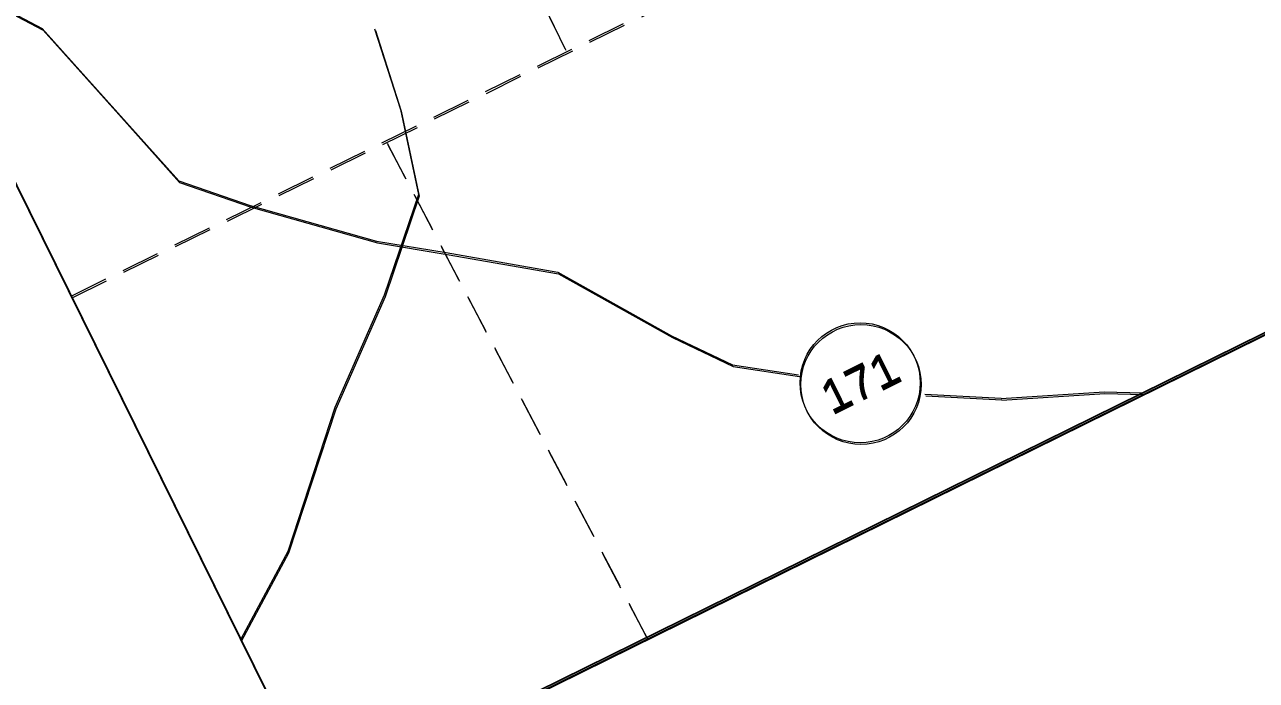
# Model space of a CAD drawing. Extents: x 2356606 to 2371222, y 6973096 to 6982644.
# Drawn here: x 2357158.9 to 2357350.8, y 6973406.8 to 6973509.1 of the extents above; entities that cross this region are included whole.
import ezdxf

# ---------------------------------------------------------------- set-up
doc = ezdxf.new("R2010")
doc.units = 0
doc.header["$LTSCALE"] = 2
doc.linetypes.add('MEDIUM_DASHED', pattern=[4.5, 3, -1.5])
doc.layers.add('62', color=7, linetype='Continuous', lineweight=13)
doc.layers.add('63', color=7, linetype='Continuous', lineweight=13)

msp = doc.modelspace()

# ---------------------------------------------------------------- linework, layer by layer
at = {"layer": '62', "linetype": 'MEDIUM_DASHED'}
for p, q in [((2357160.992, 6973671.606), (2357243.202, 6973505.087)), ((2357166.266, 6973466.488), (2357569.432, 6973665.465)), ((2357255.977, 6973413.251), (2357215.181, 6973490.93))]:
    msp.add_line(p, q, dxfattribs=at)
at = {"layer": '62'}
for p, q in [((2357259.834, 6973460.297), (2357269.3, 6973455.759)), ((2357269.3, 6973455.759), (2357279.615, 6973454.176)), ((2357311.176, 6973450.53), (2357299.299, 6973451.115))]:
    msp.add_line(p, q, dxfattribs=at)
at = {"layer": '62', "lineweight": 25}
msp.add_lwpolyline([(2356999.05, 6973805.301), (2357204.965, 6973388.075), (2357608.13, 6973587.05), (2357402.214, 6974004.278)], dxfattribs=at)
at = {"layer": '62'}
for points in [[(2357140.286, 6973519.132), (2357145.727, 6973516.698), (2357161.735, 6973508.214), (2357173.541, 6973495.07), (2357183.025, 6973484.445), (2357194.164, 6973480.584), (2357213.862, 6973475.045), (2357224.711, 6973473.248), (2357242.083, 6973470.23), (2357259.834, 6973460.297)], [(2357213.55, 6973508.165), (2357217.561, 6973495.568), (2357220.379, 6973482.328), (2357215.045, 6973466.646), (2357207.356, 6973449.128), (2357200.005, 6973426.654), (2357192.676, 6973412.974)], [(2357311.176, 6973450.53), (2357327.223, 6973451.524), (2357333.22, 6973451.372)]]:
    msp.add_lwpolyline(points, dxfattribs=at)
msp.add_circle((2357289.208, 6973452.953), 9.364, dxfattribs=at)
at = {"layer": '63', "lineweight": 35}
msp.add_line((2357204.965, 6973388.075), (2357788.759, 6973676.197), dxfattribs=at)
at = {"layer": '63', "linetype": 'MEDIUM_DASHED'}
for p, q in [((2357160.862, 6973671.869), (2357243.072, 6973505.35)), ((2357166.136, 6973466.751), (2357569.302, 6973665.728)), ((2357255.847, 6973413.514), (2357215.051, 6973491.193))]:
    msp.add_line(p, q, dxfattribs=at)
at = {"layer": '63'}
for p, q in [((2357259.704, 6973460.56), (2357269.17, 6973456.022)), ((2357269.17, 6973456.022), (2357279.485, 6973454.439)), ((2357311.046, 6973450.793), (2357299.169, 6973451.378))]:
    msp.add_line(p, q, dxfattribs=at)
at = {"layer": '63', "lineweight": 25}
msp.add_lwpolyline([(2356998.92, 6973805.564), (2357204.835, 6973388.338), (2357608, 6973587.313), (2357402.084, 6974004.541)], dxfattribs=at)
at = {"layer": '63'}
for points in [[(2357140.156, 6973519.395), (2357145.597, 6973516.961), (2357161.605, 6973508.477), (2357173.411, 6973495.333), (2357182.895, 6973484.708), (2357194.034, 6973480.847), (2357213.732, 6973475.308), (2357224.581, 6973473.511), (2357241.953, 6973470.493), (2357259.704, 6973460.56)], [(2357213.42, 6973508.428), (2357217.431, 6973495.831), (2357220.249, 6973482.591), (2357214.915, 6973466.909), (2357207.226, 6973449.391), (2357199.875, 6973426.917), (2357192.546, 6973413.237)], [(2357311.046, 6973450.793), (2357327.093, 6973451.787), (2357333.09, 6973451.635)]]:
    msp.add_lwpolyline(points, dxfattribs=at)
msp.add_circle((2357289.078, 6973453.216), 9.364, dxfattribs=at)

# ---------------------------------------------------------------- texts
at = {"layer": '62', "width": 1.1}
msp.add_text('171', height=5.099, rotation=26.268, dxfattribs=at).set_placement((2357284.696, 6973448.054))
at = {"layer": '63', "width": 1.1}
msp.add_text('171', height=5.099, rotation=26.268, dxfattribs=at).set_placement((2357284.566, 6973448.318))

doc.saveas('drawing.dxf')
